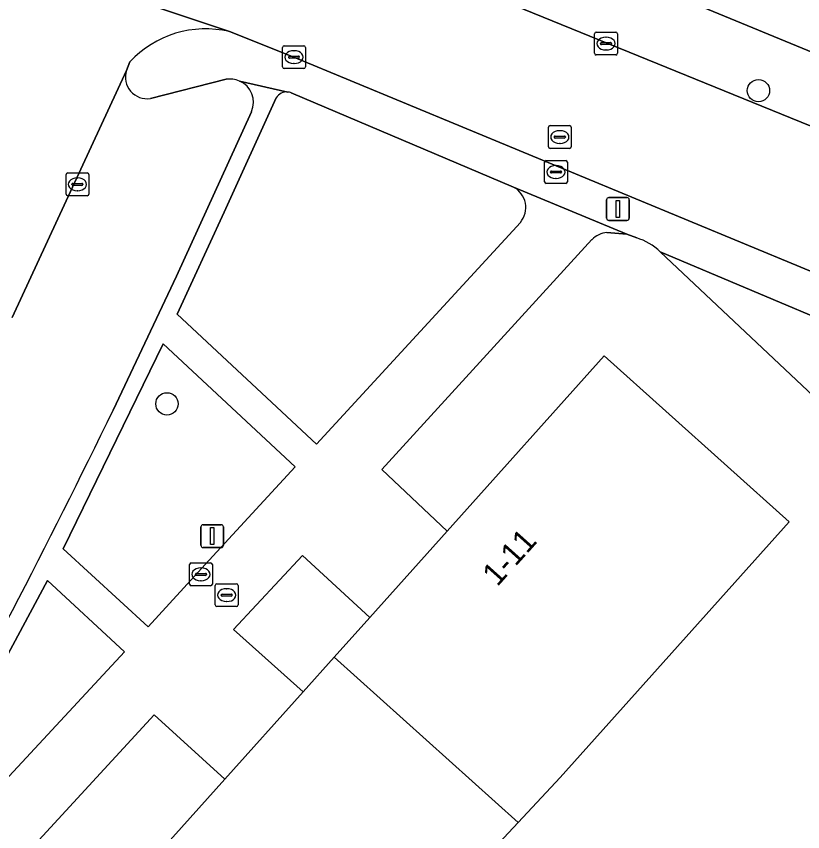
# Model space of a CAD drawing. Extents: x 159039 to 160102, y 381214 to 382524.
# Drawn here: x 159932.01 to 159966.47, y 382064.58 to 382100.3 of the extents above; entities that cross this region are included whole.
import ezdxf

# ---------------------------------------------------------------- set-up
doc = ezdxf.new("R2010")
doc.units = 0
for name, color, linetype in [('IMGEO_Boom', 7, 'Continuous'), ('IMGEO_Brandkraan', 7, 'Continuous'), ('IMGEO_Erf', 7, 'Continuous'), ('IMGEO_Groenvoorziening', 7, 'Continuous'), ('IMGEO_Hek', 7, 'Continuous'), ('IMGEO_Kolk', 7, 'Continuous'), ('IMGEO_Lichtmast', 7, 'Continuous'), ('IMGEO_Pand', 7, 'Continuous'), ('IMGEO_Pand_nummerreeks', 7, 'Continuous'), ('IMGEO_Parkeervlak_open', 7, 'Continuous'), ('IMGEO_Rijbaan_lokaal_open', 7, 'Continuous'), ('IMGEO_Rioolput', 7, 'Continuous'), ('IMGEO_Voetpad_open', 7, 'Continuous')]:
    doc.layers.add(name, color=color, linetype=linetype)

msp = doc.modelspace()

# ---------------------------------------------------------------- linework, layer by layer
at = {"layer": 'IMGEO_Boom'}
for centre in [(159964.526, 382097.045), (159938.613, 382083.323)]:
    msp.add_circle(centre, 0.489, dxfattribs=at)
at = {"layer": 'IMGEO_Brandkraan'}
for p, q in [((159940.729, 382074.518), (159940.729, 382075.37)), ((159940.804, 382075.444), (159941.656, 382075.444)), ((159941.73, 382075.37), (159941.73, 382074.518)), ((159940.988, 382074.938), (159940.988, 382074.95)), ((159941.031, 382074.987), (159941.429, 382074.987)), ((159941.217, 382075.224), (159941.242, 382075.224)), ((159941.472, 382074.95), (159941.472, 382074.938)), ((159941.426, 382074.901), (159941.028, 382074.901)), ((159941.24, 382074.664), (159941.215, 382074.664)), ((159941.656, 382074.444), (159940.804, 382074.444))]:
    msp.add_line(p, q, dxfattribs=at)
for points in [[(159940.729, 382074.518), (159940.729, 382075.37)], [(159940.804, 382075.444), (159941.656, 382075.444)], [(159941.73, 382075.37), (159941.73, 382074.518)], [(159941.656, 382074.444), (159940.804, 382074.444)]]:
    msp.add_lwpolyline(points, dxfattribs=at)
for centre, radius, start, end in [((159940.806, 382075.368), 0.0765, 91.552, 178.448), ((159940.806, 382075.368), 0.0765, 91.552, 178.448), ((159941.654, 382075.368), 0.0765, 1.552, 88.448), ((159941.654, 382075.368), 0.0765, 1.552, 88.448), ((159941.028, 382074.947), 0.0403, 85.8775, 175.7526), ((159941.433, 382074.949), 0.0386, 1.7309, 96.639), ((159941.025, 382074.937), 0.0366, 178.938, 274.7102), ((159941.429, 382074.944), 0.043, 264.8664, 352.4533), ((159940.806, 382074.52), 0.0765, 181.552, 268.448), ((159940.806, 382074.52), 0.0765, 181.552, 268.448), ((159941.654, 382074.52), 0.0765, 271.552, 358.448), ((159941.654, 382074.52), 0.0765, 271.552, 358.448)]:
    msp.add_arc(centre, radius, start, end, dxfattribs=at)
for centre, major_axis, ratio, start_param, end_param in [((159941.216, 382074.944), (-0.387, 0.002), 0.722429, 4.712389, 7.853982), ((159941.241, 382074.944), (-0.39, 0.002), 0.717154, 1.570796, 4.712389)]:
    msp.add_ellipse(centre, major_axis=major_axis, ratio=ratio, start_param=start_param, end_param=end_param, dxfattribs=at)
at = {"layer": 'IMGEO_Erf'}
msp.add_lwpolyline([(159891.423, 382130.043), (159892.469, 382129.608), (159892.657, 382129.53), (159897.544, 382127.5), (159902.731, 382125.343), (159921.431, 382117.596), (159925.678, 382115.807), (159926.163, 382115.603), (159946.508, 382107.036), (159950.25, 382105.589), (159991.772, 382088.461), (160015.533, 382119.639), (160019.399, 382125.831), (160021.602, 382131.53), (160023.401, 382139.539), (160023.519, 382142.04), (160023.372, 382146.763), (160022.159, 382159.391), (160020.599, 382175.649)], dxfattribs=at)
at = {"layer": 'IMGEO_Groenvoorziening'}
for points in [[(159953.8, 382092.822), (159944.056, 382096.946)], [(159943.401, 382096.728), (159941.115, 382091.715), (159939.065, 382087.249), (159945.169, 382081.564), (159954.1, 382091.272)], [(159959.192, 382090.593), (159958.765, 382090.754), (159957.888, 382090.833)], [(159957.227, 382090.516), (159948.025, 382080.445), (159950.892, 382077.753), (159957.763, 382085.42), (159965.877, 382078.149), (159955.841, 382066.95), (159954.007, 382064.99), (159941.977, 382052.138), (159934.19, 382059.117), (159941.155, 382066.889), (159938.057, 382069.703), (159930.97, 382062.021)], [(159977.367, 382073.854), (159960.225, 382089.988)], [(159936.758, 382072.461), (159933.381, 382075.585), (159928.056, 382065.674)], [(159929.441, 382064.589), (159936.758, 382072.461)]]:
    msp.add_lwpolyline(points, dxfattribs=at)
for points in [[(159938.451, 382085.948), (159934.066, 382076.973), (159937.787, 382073.561), (159940.292, 382076.285), (159944.23, 382080.568)], [(159945.936, 382072.224), (159947.5, 382073.968), (159944.546, 382076.682), (159941.531, 382073.441), (159944.58, 382070.71)]]:
    msp.add_lwpolyline(points, close=True, dxfattribs=at)
for centre, radius, start, end in [((159943.854, 382096.462), 0.525, 83.7218, 149.5879), ((159943.848, 382096.447), 0.541, 67.3512, 83.2784), ((159953.307, 382091.922), 1.026, 320.6475, 61.2606), ((159958.024, 382089.702), 1.139, 96.8457, 134.3969), ((159958.41, 382088.073), 2.639, 46.534, 72.7533)]:
    msp.add_arc(centre, radius, start, end, dxfattribs=at)
at = {"layer": 'IMGEO_Hek'}
msp.add_lwpolyline([(159991.772, 382088.461), (159950.25, 382105.589)], dxfattribs=at)
at = {"layer": 'IMGEO_Kolk'}
for p, q in [((159957.423, 382099.606), (159958.275, 382099.606)), ((159957.348, 382098.68), (159957.348, 382099.532)), ((159957.836, 382099.386), (159957.861, 382099.386)), ((159958.349, 382099.532), (159958.349, 382098.68)), ((159943.677, 382098.086), (159943.677, 382098.938)), ((159943.752, 382099.012), (159944.604, 382099.012)), ((159944.678, 382098.938), (159944.678, 382098.086)), ((159957.607, 382099.1), (159957.607, 382099.112)), ((159958.045, 382099.063), (159957.647, 382099.063)), ((159957.65, 382099.149), (159958.048, 382099.149)), ((159958.091, 382099.112), (159958.091, 382099.1)), ((159943.979, 382098.555), (159944.377, 382098.555)), ((159944.165, 382098.792), (159944.19, 382098.792)), ((159958.275, 382098.606), (159957.423, 382098.606)), ((159957.859, 382098.826), (159957.834, 382098.826)), ((159943.936, 382098.506), (159943.936, 382098.518)), ((159944.374, 382098.469), (159943.976, 382098.469)), ((159944.188, 382098.232), (159944.163, 382098.232)), ((159944.42, 382098.518), (159944.42, 382098.506)), ((159944.604, 382098.012), (159943.752, 382098.012)), ((159955.155, 382093.054), (159955.155, 382093.906)), ((159955.23, 382093.98), (159956.082, 382093.98)), ((159956.156, 382093.906), (159956.156, 382093.054)), ((159955.457, 382093.523), (159955.855, 382093.523)), ((159955.643, 382093.76), (159955.668, 382093.76)), ((159934.191, 382092.512), (159934.191, 382093.364)), ((159934.266, 382093.438), (159935.118, 382093.438)), ((159934.679, 382093.218), (159934.704, 382093.218)), ((159935.192, 382093.364), (159935.192, 382092.512)), ((159955.414, 382093.474), (159955.414, 382093.486)), ((159955.852, 382093.437), (159955.454, 382093.437)), ((159955.666, 382093.2), (159955.641, 382093.2)), ((159955.898, 382093.486), (159955.898, 382093.474)), ((159934.45, 382092.932), (159934.45, 382092.944)), ((159934.888, 382092.895), (159934.49, 382092.895)), ((159934.493, 382092.981), (159934.891, 382092.981)), ((159934.934, 382092.944), (159934.934, 382092.932)), ((159956.082, 382092.98), (159955.23, 382092.98)), ((159934.702, 382092.658), (159934.677, 382092.658)), ((159935.118, 382092.438), (159934.266, 382092.438)), ((159939.601, 382075.428), (159939.601, 382076.28)), ((159939.676, 382076.354), (159940.528, 382076.354)), ((159940.089, 382076.134), (159940.114, 382076.134)), ((159940.602, 382076.28), (159940.602, 382075.428)), ((159939.86, 382075.848), (159939.86, 382075.86)), ((159940.298, 382075.811), (159939.9, 382075.811)), ((159939.903, 382075.897), (159940.301, 382075.897)), ((159940.344, 382075.86), (159940.344, 382075.848)), ((159940.528, 382075.354), (159939.676, 382075.354)), ((159940.112, 382075.574), (159940.087, 382075.574))]:
    msp.add_line(p, q, dxfattribs=at)
for points in [[(159957.423, 382099.606), (159958.275, 382099.606)], [(159957.348, 382098.68), (159957.348, 382099.532)], [(159958.349, 382099.532), (159958.349, 382098.68)], [(159943.677, 382098.086), (159943.677, 382098.938)], [(159943.752, 382099.012), (159944.604, 382099.012)], [(159944.678, 382098.938), (159944.678, 382098.086)], [(159958.275, 382098.606), (159957.423, 382098.606)], [(159944.604, 382098.012), (159943.752, 382098.012)], [(159955.155, 382093.054), (159955.155, 382093.906)], [(159955.23, 382093.98), (159956.082, 382093.98)], [(159956.156, 382093.906), (159956.156, 382093.054)], [(159934.191, 382092.512), (159934.191, 382093.364)], [(159934.266, 382093.438), (159935.118, 382093.438)], [(159935.192, 382093.364), (159935.192, 382092.512)], [(159956.082, 382092.98), (159955.23, 382092.98)], [(159935.118, 382092.438), (159934.266, 382092.438)], [(159939.601, 382075.428), (159939.601, 382076.28)], [(159939.676, 382076.354), (159940.528, 382076.354)], [(159940.602, 382076.28), (159940.602, 382075.428)], [(159940.528, 382075.354), (159939.676, 382075.354)]]:
    msp.add_lwpolyline(points, dxfattribs=at)
for centre, radius, start, end in [((159957.425, 382099.53), 0.0765, 91.552, 178.448), ((159957.425, 382099.53), 0.0765, 91.552, 178.448), ((159958.273, 382099.53), 0.0765, 1.552, 88.448), ((159958.273, 382099.53), 0.0765, 1.552, 88.448), ((159943.754, 382098.936), 0.0765, 91.552, 178.448), ((159943.754, 382098.936), 0.0765, 91.552, 178.448), ((159944.602, 382098.936), 0.0765, 1.552, 88.448), ((159944.602, 382098.936), 0.0765, 1.552, 88.448), ((159957.647, 382099.109), 0.0403, 85.8775, 175.7526), ((159957.644, 382099.099), 0.0366, 178.938, 274.7102), ((159958.048, 382099.106), 0.043, 264.8664, 352.4533), ((159958.052, 382099.111), 0.0386, 1.7309, 96.639), ((159943.976, 382098.515), 0.0403, 85.8775, 175.7526), ((159944.381, 382098.517), 0.0386, 1.7309, 96.639), ((159957.425, 382098.682), 0.0765, 181.552, 268.448), ((159957.425, 382098.682), 0.0765, 181.552, 268.448), ((159958.273, 382098.682), 0.0765, 271.552, 358.448), ((159958.273, 382098.682), 0.0765, 271.552, 358.448), ((159943.973, 382098.505), 0.0366, 178.938, 274.7102), ((159944.377, 382098.512), 0.043, 264.8664, 352.4533), ((159943.754, 382098.088), 0.0765, 181.552, 268.448), ((159943.754, 382098.088), 0.0765, 181.552, 268.448), ((159944.602, 382098.088), 0.0765, 271.552, 358.448), ((159944.602, 382098.088), 0.0765, 271.552, 358.448), ((159955.232, 382093.904), 0.0765, 91.552, 178.448), ((159955.232, 382093.904), 0.0765, 91.552, 178.448), ((159956.08, 382093.904), 0.0765, 1.552, 88.448), ((159956.08, 382093.904), 0.0765, 1.552, 88.448), ((159955.454, 382093.483), 0.0403, 85.8775, 175.7526), ((159955.859, 382093.485), 0.0386, 1.7309, 96.639), ((159934.268, 382093.362), 0.0765, 91.552, 178.448), ((159934.268, 382093.362), 0.0765, 91.552, 178.448), ((159935.116, 382093.362), 0.0765, 1.552, 88.448), ((159935.116, 382093.362), 0.0765, 1.552, 88.448), ((159955.451, 382093.473), 0.0366, 178.938, 274.7102), ((159955.855, 382093.48), 0.043, 264.8664, 352.4533), ((159934.49, 382092.941), 0.0403, 85.8775, 175.7526), ((159934.487, 382092.931), 0.0366, 178.938, 274.7102), ((159934.891, 382092.938), 0.043, 264.8664, 352.4533), ((159934.895, 382092.943), 0.0386, 1.7309, 96.639), ((159955.232, 382093.056), 0.0765, 181.552, 268.448), ((159955.232, 382093.056), 0.0765, 181.552, 268.448), ((159956.08, 382093.056), 0.0765, 271.552, 358.448), ((159956.08, 382093.056), 0.0765, 271.552, 358.448), ((159934.268, 382092.514), 0.0765, 181.552, 268.448), ((159934.268, 382092.514), 0.0765, 181.552, 268.448), ((159935.116, 382092.514), 0.0765, 271.552, 358.448), ((159935.116, 382092.514), 0.0765, 271.552, 358.448), ((159939.678, 382076.278), 0.0765, 91.552, 178.448), ((159939.678, 382076.278), 0.0765, 91.552, 178.448), ((159940.526, 382076.278), 0.0765, 1.552, 88.448), ((159940.526, 382076.278), 0.0765, 1.552, 88.448), ((159939.9, 382075.857), 0.0403, 85.8775, 175.7526), ((159939.897, 382075.847), 0.0366, 178.938, 274.7102), ((159940.301, 382075.854), 0.043, 264.8664, 352.4533), ((159940.305, 382075.859), 0.0386, 1.7309, 96.639), ((159939.678, 382075.43), 0.0765, 181.552, 268.448), ((159939.678, 382075.43), 0.0765, 181.552, 268.448), ((159940.526, 382075.43), 0.0765, 271.552, 358.448), ((159940.526, 382075.43), 0.0765, 271.552, 358.448)]:
    msp.add_arc(centre, radius, start, end, dxfattribs=at)
for centre, major_axis, ratio, start_param, end_param in [((159957.835, 382099.106), (-0.387, 0.002), 0.722429, 4.712389, 7.853982), ((159957.86, 382099.106), (-0.39, 0.002), 0.717154, 1.570796, 4.712389), ((159944.164, 382098.512), (-0.387, 0.002), 0.722429, 4.712389, 7.853982), ((159944.189, 382098.512), (-0.39, 0.002), 0.717154, 1.570796, 4.712389), ((159955.642, 382093.48), (-0.387, 0.002), 0.722429, 4.712389, 7.853982), ((159955.667, 382093.48), (-0.39, 0.002), 0.717154, 1.570796, 4.712389), ((159934.678, 382092.938), (-0.387, 0.002), 0.722429, 4.712389, 7.853982), ((159934.703, 382092.938), (-0.39, 0.002), 0.717154, 1.570796, 4.712389), ((159940.088, 382075.854), (-0.387, 0.002), 0.722429, 4.712389, 7.853982), ((159940.113, 382075.854), (-0.39, 0.002), 0.717154, 1.570796, 4.712389)]:
    msp.add_ellipse(centre, major_axis=major_axis, ratio=ratio, start_param=start_param, end_param=end_param, dxfattribs=at)
at = {"layer": 'IMGEO_Lichtmast'}
for p, q in [((159957.875, 382091.462), (159957.875, 382092.262)), ((159957.875, 382092.262), (159957.875, 382091.462)), ((159957.975, 382092.362), (159958.765, 382092.362)), ((159958.765, 382092.362), (159957.975, 382092.362)), ((159958.865, 382092.262), (159958.865, 382091.462)), ((159958.865, 382091.462), (159958.865, 382092.262)), ((159958.765, 382091.362), (159957.975, 382091.362)), ((159957.975, 382091.362), (159958.765, 382091.362)), ((159940.098, 382077.13), (159940.098, 382077.93)), ((159940.098, 382077.93), (159940.098, 382077.13)), ((159940.198, 382078.03), (159940.988, 382078.03)), ((159940.988, 382078.03), (159940.198, 382078.03)), ((159941.088, 382077.93), (159941.088, 382077.13)), ((159941.088, 382077.13), (159941.088, 382077.93)), ((159940.988, 382077.03), (159940.198, 382077.03)), ((159940.198, 382077.03), (159940.988, 382077.03))]:
    msp.add_line(p, q, dxfattribs=at)
for points in [[(159958.295, 382092.237), (159958.445, 382092.237), (159958.445, 382091.487), (159958.295, 382091.487), (159958.295, 382092.237)], [(159940.518, 382077.905), (159940.668, 382077.905), (159940.668, 382077.155), (159940.518, 382077.155), (159940.518, 382077.905)]]:
    msp.add_lwpolyline(points, dxfattribs=at)
for centre, start, end in [((159957.975, 382092.262), 90, 180), ((159957.975, 382092.262), 90, 180), ((159958.765, 382092.262), 0, 90), ((159958.765, 382092.262), 360, 90), ((159957.975, 382091.462), 180, 270), ((159957.975, 382091.462), 180, 270), ((159958.765, 382091.462), 270, 0), ((159958.765, 382091.462), 270, 0), ((159940.198, 382077.93), 90, 180), ((159940.198, 382077.93), 90, 180), ((159940.988, 382077.93), 0, 90), ((159940.988, 382077.93), 360, 90), ((159940.198, 382077.13), 180, 270), ((159940.198, 382077.13), 180, 270), ((159940.988, 382077.13), 270, 0), ((159940.988, 382077.13), 270, 0)]:
    msp.add_arc(centre, 0.1, start, end, dxfattribs=at)
at = {"layer": 'IMGEO_Pand'}
for points in [[(159954.007, 382064.99), (159955.841, 382066.95), (159965.877, 382078.149), (159957.763, 382085.42), (159950.892, 382077.753), (159947.5, 382073.968), (159945.936, 382072.224)], [(159954.007, 382064.99), (159945.936, 382072.224), (159944.58, 382070.71), (159941.155, 382066.889), (159934.19, 382059.117), (159941.977, 382052.138)]]:
    msp.add_lwpolyline(points, close=True, dxfattribs=at)
at = {"layer": 'IMGEO_Parkeervlak_open'}
for points in [[(159936.838, 382097.925), (159931.827, 382087.1)], [(159941.209, 382097.54), (159937.889, 382096.702)], [(159936.259, 382083.053), (159939.032, 382088.912), (159942.317, 382096.123)]]:
    msp.add_lwpolyline(points, dxfattribs=at)
for centre, radius, start, end in [((159937.74, 382097.637), 0.947, 162.3091, 279.0399), ((159941.374, 382096.525), 1.029, 66.2165, 99.2418), ((159941.377, 382096.529), 1.024, 336.6598, 66.2647), ((159618.279, 382237.375), 353.449, 330.92515, 334.11171)]:
    msp.add_arc(centre, radius, start, end, dxfattribs=at)
at = {"layer": 'IMGEO_Rijbaan_lokaal_open'}
for points in [[(159891.595, 382119.01), (159894.028, 382118.045), (159900.77, 382115.252), (159927.483, 382104.273), (159941.348, 382099.628), (159944.178, 382098.512), (159986.128, 382081.137), (159987.495, 382080.564), (159988.725, 382080.049)], [(159991.518, 382085.399), (159989.001, 382086.464), (159950.465, 382102.162), (159945.532, 382104.206), (159936.507, 382107.947)], [(159941.348, 382099.628), (159927.483, 382104.273)], [(159936.838, 382097.925), (159936.987, 382098.306)], [(159931.827, 382087.1), (159936.838, 382097.925)]]:
    msp.add_lwpolyline(points, dxfattribs=at)
msp.add_arc((159940.304, 382095.219), 4.531, 76.6776, 137.0508, dxfattribs=at)
at = {"layer": 'IMGEO_Rioolput'}
for p, q in [((159955.324, 382094.585), (159955.324, 382095.437)), ((159955.399, 382095.511), (159956.251, 382095.511)), ((159956.325, 382095.437), (159956.325, 382094.585)), ((159955.583, 382095.005), (159955.583, 382095.017)), ((159956.021, 382094.968), (159955.623, 382094.968)), ((159955.626, 382095.054), (159956.024, 382095.054)), ((159955.812, 382095.291), (159955.837, 382095.291)), ((159956.067, 382095.017), (159956.067, 382095.005)), ((159955.835, 382094.731), (159955.81, 382094.731)), ((159956.251, 382094.511), (159955.399, 382094.511))]:
    msp.add_line(p, q, dxfattribs=at)
for points in [[(159955.324, 382094.585), (159955.324, 382095.437)], [(159955.399, 382095.511), (159956.251, 382095.511)], [(159956.325, 382095.437), (159956.325, 382094.585)], [(159956.251, 382094.511), (159955.399, 382094.511)]]:
    msp.add_lwpolyline(points, dxfattribs=at)
for centre, radius, start, end in [((159955.401, 382095.435), 0.0765, 91.552, 178.448), ((159955.401, 382095.435), 0.0765, 91.552, 178.448), ((159956.249, 382095.435), 0.0765, 1.552, 88.448), ((159956.249, 382095.435), 0.0765, 1.552, 88.448), ((159955.623, 382095.014), 0.0403, 85.8775, 175.7526), ((159955.62, 382095.004), 0.0366, 178.938, 274.7102), ((159956.024, 382095.011), 0.043, 264.8664, 352.4533), ((159956.028, 382095.016), 0.0386, 1.7309, 96.639), ((159955.401, 382094.587), 0.0765, 181.552, 268.448), ((159955.401, 382094.587), 0.0765, 181.552, 268.448), ((159956.249, 382094.587), 0.0765, 271.552, 358.448), ((159956.249, 382094.587), 0.0765, 271.552, 358.448)]:
    msp.add_arc(centre, radius, start, end, dxfattribs=at)
for centre, major_axis, ratio, start_param, end_param in [((159955.811, 382095.011), (-0.387, 0.002), 0.722429, 4.712389, 7.853982), ((159955.836, 382095.011), (-0.39, 0.002), 0.717154, 1.570796, 4.712389)]:
    msp.add_ellipse(centre, major_axis=major_axis, ratio=ratio, start_param=start_param, end_param=end_param, dxfattribs=at)
at = {"layer": 'IMGEO_Voetpad_open'}
for points in [[(159950.25, 382105.589), (159949.936, 382104.769), (159951.337, 382104.203), (159950.465, 382102.162), (159989.001, 382086.464), (159991.518, 382085.399), (159993.183, 382088.07)], [(159991.772, 382088.461), (159950.25, 382105.589)], [(159944.178, 382098.512), (159941.348, 382099.628)], [(159936.987, 382098.306), (159936.838, 382097.925)], [(159984.861, 382077.582), (159984.987, 382077.725), (159987.495, 382080.564), (159986.128, 382081.137), (159944.178, 382098.512)], [(159937.889, 382096.702), (159941.209, 382097.54)], [(159943.911, 382096.984), (159941.789, 382097.466)], [(159941.789, 382097.466), (159943.911, 382096.984)], [(159944.056, 382096.946), (159953.8, 382092.822), (159958.765, 382090.754), (159959.192, 382090.593)], [(159954.1, 382091.272), (159945.169, 382081.564), (159939.065, 382087.249), (159941.115, 382091.715), (159943.401, 382096.728)], [(159942.317, 382096.123), (159939.032, 382088.912), (159936.259, 382083.053)], [(159957.888, 382090.833), (159958.765, 382090.754), (159953.8, 382092.822)], [(159924.215, 382059.972), (159924.95, 382059.491), (159926.937, 382057.649), (159930.97, 382062.021), (159938.057, 382069.703), (159941.155, 382066.889), (159944.58, 382070.71), (159941.531, 382073.441), (159944.546, 382076.682), (159947.5, 382073.968), (159950.892, 382077.753), (159948.025, 382080.445), (159957.227, 382090.516)], [(159960.225, 382089.988), (159968.246, 382086.592), (159968.444, 382086.469), (159984.314, 382079.857)], [(159968.444, 382086.469), (159968.246, 382086.592), (159960.225, 382089.988), (159977.367, 382073.854)], [(159928.056, 382065.674), (159933.381, 382075.585), (159936.758, 382072.461), (159929.441, 382064.589)]]:
    msp.add_lwpolyline(points, dxfattribs=at)
msp.add_lwpolyline([(159938.451, 382085.948), (159944.23, 382080.568), (159940.292, 382076.285), (159937.787, 382073.561), (159934.066, 382076.973)], close=True, dxfattribs=at)
for centre, radius, start, end in [((159940.304, 382095.219), 4.531, 76.6776, 137.0508), ((159937.74, 382097.637), 0.947, 162.3091, 279.0399), ((159941.374, 382096.525), 1.029, 66.2165, 99.2418), ((159941.377, 382096.529), 1.024, 336.6598, 66.2647), ((159943.854, 382096.462), 0.525, 83.7218, 149.5879), ((159943.848, 382096.447), 0.541, 67.3512, 83.2784), ((159953.307, 382091.922), 1.026, 320.6475, 61.2606), ((159958.024, 382089.702), 1.139, 96.8457, 134.3969), ((159958.41, 382088.073), 2.639, 46.534, 72.7533), ((159618.279, 382237.375), 353.449, 330.92515, 334.11171)]:
    msp.add_arc(centre, radius, start, end, dxfattribs=at)

# ---------------------------------------------------------------- texts
at = {"layer": 'IMGEO_Pand_nummerreeks'}
msp.add_text('1-11', height=1, rotation=48.133, dxfattribs=at).set_placement((159953.084, 382075.285))

doc.saveas('drawing.dxf')
